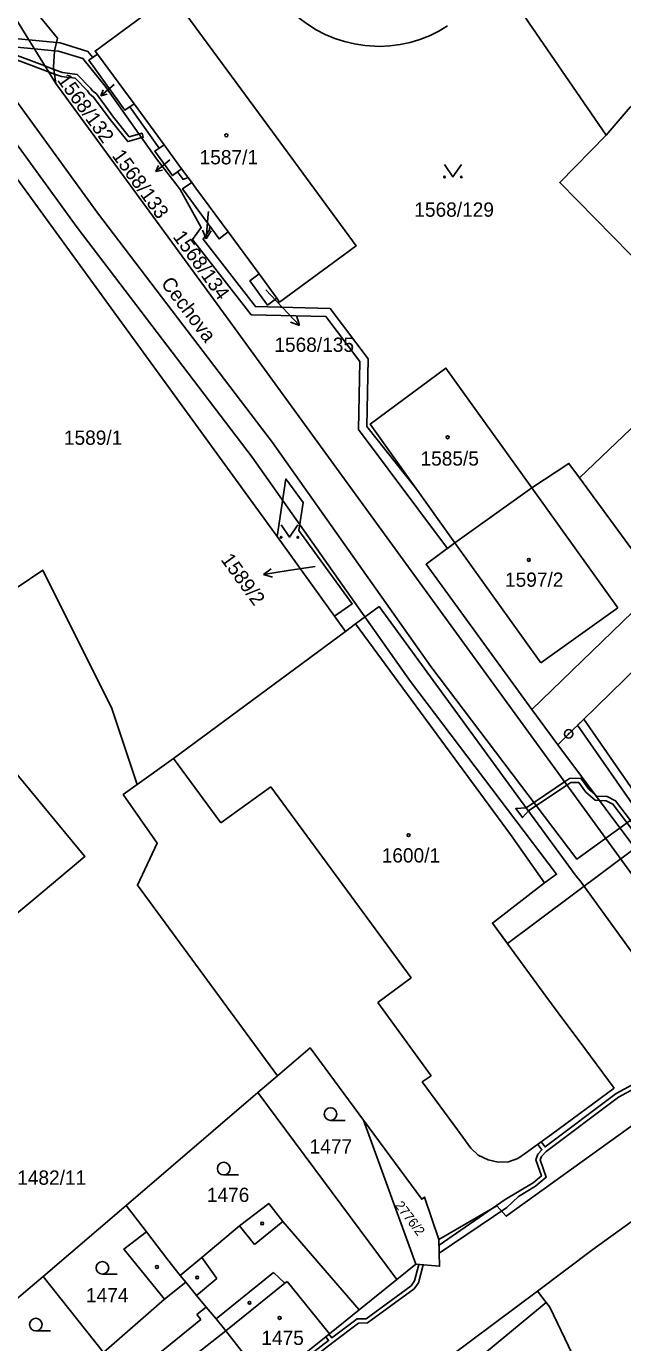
# Model space of a CAD drawing. Extents: x -644096 to -634268, y -1141430 to -1133463.
# Drawn here: x -638680.9 to -638609.9, y -1138594 to -1138437.2 of the extents above; entities that cross this region are included whole.
import ezdxf

# ---------------------------------------------------------------- set-up
doc = ezdxf.new("R2010")
doc.units = 0
for name, color, linetype in [('_CIVIL_CONSTRUCTION', 7, 'Continuous'), ('B_Hranice _3D', 7, 'Continuous'), ('M_Svah_Nasyp', 7, 'Continuous'), ('M_Svah_Zarez', 7, 'Continuous'), ('svrsek_osa_sjezdy', 7, 'Continuous'), ('svrsek_osa_terminal_VRT', 7, 'Continuous'), ('svrsek_osa_VRT', 7, 'Continuous'), ('svrsek_popisy_VRT', 7, 'Continuous'), ('terminal_VRT', 7, 'Continuous')]:
    doc.layers.add(name, color=color, linetype=linetype)

msp = doc.modelspace()

# ---------------------------------------------------------------- linework, layer by layer
at = {"layer": '_CIVIL_CONSTRUCTION'}
for radius in [0.5, 0.0303]:
    msp.add_circle((-638616.37, -1138521.51), radius, dxfattribs=at)
at = {"layer": 'B_Hranice _3D'}
for points in [[(-638651.62, -1138486.8), (-638672.48, -1138459.42), (-638687.8, -1138438.35), (-638693.73, -1138437.26), (-638697.31, -1138438.72), (-638718.84, -1138454.16), (-638720.36, -1138453.2), (-638754.06, -1138477.41), (-638753.12, -1138479.19), (-638754.98, -1138480.86), (-638764.74, -1138472.44), (-638765.31, -1138472.85), (-638768.77, -1138468.04), (-638768.98, -1138472.74), (-638757.23, -1138482.88), (-638758.25, -1138483.8), (-638778.84, -1138497.78), (-638792.79, -1138509.27), (-638803.71, -1138515.88)], [(-638641.24, -1138477.16), (-638641.41, -1138485.24), (-638630.79, -1138499.41), (-638629.93, -1138498.77), (-638634.57, -1138492.23), (-638640.4, -1138484.91), (-638640.24, -1138476.83), (-638644.77, -1138470.82), (-638653.67, -1138470.61), (-638659.9, -1138462.58), (-638659.12, -1138461.48), (-638659.1, -1138461.03), (-638662.33, -1138456.59), (-638661.25, -1138455.81), (-638661.68, -1138455.23), (-638662.28, -1138455.45), (-638662.96, -1138454.57), (-638663.53, -1138454.99), (-638665.64, -1138452.07), (-638665.11, -1138451.72), (-638668.6, -1138446.79), (-638669.2, -1138447.21), (-638673.51, -1138441.25), (-638673.03, -1138440.93), (-638673.62, -1138440.2), (-638676.91, -1138439.19), (-638677.36, -1138439.15), (-638680.64, -1138438.84), (-638688.77, -1138438.07)], [(-638688.13, -1138438.95), (-638678.29, -1138442.64), (-638677.59, -1138442.9), (-638676.76, -1138443.21), (-638675.12, -1138443.4), (-638673.67, -1138444.89), (-638673.43, -1138445.24), (-638672.93, -1138445.64), (-638670.96, -1138448.33), (-638668.86, -1138450.94), (-638667.03, -1138450.44), (-638667.17, -1138449.96), (-638668.68, -1138450.38), (-638670.56, -1138448.03), (-638672.59, -1138445.26), (-638673.07, -1138444.9), (-638673.29, -1138444.57), (-638674.88, -1138442.94), (-638676.64, -1138442.73), (-638677.67, -1138442.34), (-638678.73, -1138441.94), (-638687.9, -1138438.49)], [(-638687.98, -1138439.16), (-638679.98, -1138439.91), (-638677.57, -1138440.14), (-638677.1, -1138440.18), (-638674.21, -1138441.06), (-638671.56, -1138444.35), (-638665.43, -1138452.99), (-638662.87, -1138456.33), (-638662.63, -1138456.64), (-638660.12, -1138461.17), (-638661.14, -1138462.61), (-638654.16, -1138471.6), (-638645.28, -1138471.8), (-638641.24, -1138477.16)], [(-638689.5, -1138441.09), (-638674.9, -1138461.2), (-638654.04, -1138488.56), (-638635.2, -1138515.27), (-638617.81, -1138538.24), (-638619.24, -1138539.28), (-638625.44, -1138544.06), (-638623.67, -1138546.48), (-638608.08, -1138534.86)], [(-638608.36, -1138531.34), (-638615.38, -1138536.46), (-638632.78, -1138513.49), (-638651.62, -1138486.8)], [(-638604.82, -1138537.35), (-638610.79, -1138529.48), (-638611.79, -1138528.98), (-638613.03, -1138528.92), (-638613.27, -1138528.71), (-638613.96, -1138528.11), (-638614.91, -1138526.8), (-638616.29, -1138526.82), (-638616.86, -1138527.21), (-638621.43, -1138530.34), (-638622.67, -1138530.41), (-638621.87, -1138531.48), (-638621.17, -1138530.7), (-638616.57, -1138527.61), (-638616.13, -1138527.32), (-638615.17, -1138527.3), (-638614.34, -1138528.45), (-638613.23, -1138529.42), (-638612.72, -1138529.44), (-638611.91, -1138529.48), (-638611.11, -1138529.88), (-638605.07, -1138537.85)], [(-638605.01, -1138561.28), (-638610.73, -1138564.37), (-638619.17, -1138570.73), (-638619.63, -1138570.12), (-638620.03, -1138570.42), (-638619.55, -1138571.06), (-638620.04, -1138571.59), (-638620.27, -1138572.26), (-638619.61, -1138574.18), (-638620.61, -1138574.99), (-638623.93, -1138576.98), (-638631.8, -1138582.43), (-638631.77, -1138583.38), (-638623.75, -1138577.95), (-638622.35, -1138576.62), (-638620.33, -1138575.41), (-638619.03, -1138574.34), (-638619.75, -1138572.26), (-638619.6, -1138571.85), (-638619.05, -1138571.27), (-638610.45, -1138564.79), (-638604.63, -1138561.64)], [(-638656.5, -1138603.36), (-638644.44, -1138594.03), (-638641.38, -1138591.71), (-638640.32, -1138591.7), (-638634.78, -1138587.62), (-638634.25, -1138586.9), (-638633.71, -1138584.78), (-638634.22, -1138584.73), (-638634.71, -1138586.68), (-638635.14, -1138587.26), (-638640.48, -1138591.2), (-638641.56, -1138591.21), (-638644.55, -1138593.49), (-638644.91, -1138593.05), (-638645.3, -1138593.36), (-638644.95, -1138593.79), (-638656.82, -1138602.98)]]:
    msp.add_lwpolyline(points, dxfattribs=at)
msp.add_lwpolyline([(-638615.31, -1138520.48), (-638609.12, -1138529.38), (-638603.7, -1138537.5), (-638602.36, -1138536.78), (-638602.96, -1138535.96), (-638603.37, -1138536.18), (-638608.29, -1138528.81), (-638614.58, -1138519.76)], close=True, dxfattribs=at)
at = {"layer": 'M_Svah_Nasyp'}
for p, q in [((-638610.53, -1138506.48), (-638620.76, -1138492.21)), ((-638629.93, -1138498.77), (-638619.7, -1138513.05)), ((-638619.7, -1138513.05), (-638610.53, -1138506.48)), ((-638641.75, -1138508.42), (-638623.3, -1138533.49)), ((-638663.42, -1138524.44), (-638657.77, -1138532.12)), ((-638651.84, -1138527.84), (-638657.77, -1138532.12)), ((-638635.12, -1138550.58), (-638651.84, -1138527.84)), ((-638619.24, -1138539.28), (-638623.3, -1138533.49)), ((-638625.44, -1138544.06), (-638619.24, -1138539.28)), ((-638625.44, -1138544.06), (-638619.1, -1138552.76)), ((-638635.12, -1138550.58), (-638639.08, -1138553.5)), ((-638632.76, -1138562.25), (-638639.08, -1138553.5)), ((-638616.93, -1138555.68), (-638619.1, -1138552.76)), ((-638615.14, -1138558.1), (-638616.93, -1138555.68)), ((-638610.96, -1138563.73), (-638615.14, -1138558.1)), ((-638632.76, -1138562.25), (-638633.83, -1138562.98)), ((-638633.83, -1138562.98), (-638629.62, -1138568.69)), ((-638618.37, -1138569.21), (-638610.96, -1138563.73)), ((-638629.62, -1138568.69), (-638628.02, -1138570.86)), ((-638621.5, -1138571.48), (-638618.37, -1138569.21)), ((-638628.02, -1138570.86), (-638627.16, -1138571.7)), ((-638627.16, -1138571.7), (-638625.97, -1138572.27)), ((-638625.97, -1138572.27), (-638624.75, -1138572.56)), ((-638624.75, -1138572.56), (-638623.55, -1138572.5)), ((-638623.55, -1138572.5), (-638622.42, -1138572.1)), ((-638622.42, -1138572.1), (-638621.5, -1138571.48)), ((-638653.77, -1138582.35), (-638655.55, -1138580.14)), ((-638650.42, -1138579.6), (-638653.77, -1138582.35)), ((-638658.25, -1138586.41), (-638660.04, -1138583.89)), ((-638658.25, -1138586.41), (-638660.67, -1138588.41)), ((-638658.35, -1138591.21), (-638651.53, -1138585.68)), ((-638651.53, -1138585.68), (-638650.17, -1138586.97)), ((-638650.17, -1138586.97), (-638649.88, -1138586.76)), ((-638649.88, -1138586.76), (-638644.85, -1138593)), ((-638661.97, -1138586.84), (-638664.5, -1138588.88)), ((-638650.17, -1138586.97), (-638657.17, -1138592.63)), ((-638660.65, -1138590.7), (-638659.52, -1138589.8)), ((-638666.56, -1138596.48), (-638660.17, -1138591.3)), ((-638660.17, -1138591.3), (-638660.65, -1138590.7)), ((-638657.17, -1138592.63), (-638664.77, -1138598.56))]:
    msp.add_line(p, q, dxfattribs=at)
at = {"layer": 'M_Svah_Zarez'}
for centre in [(-638657.13, -1138450.2), (-638630.78, -1138486.17), (-638621.11, -1138500.79), (-638635.43, -1138533.58), (-638652.86, -1138579.85), (-638665.39, -1138585.03), (-638660.6, -1138586.28), (-638654.37, -1138589.3), (-638650.78, -1138591.1)]:
    msp.add_circle(centre, 0.175, dxfattribs=at)
at = {"layer": 'svrsek_osa_sjezdy'}
for p, q in [((-638644.73, -1138567.56), (-638642.98, -1138567.56)), ((-638657.44, -1138574.06), (-638655.69, -1138574.06)), ((-638671.88, -1138585.88), (-638670.13, -1138585.88)), ((-638679.81, -1138592.64), (-638678.06, -1138592.64))]:
    msp.add_line(p, q, dxfattribs=at)
for points in [[(-638631.15, -1138453.66), (-638630.15, -1138455.16), (-638629.15, -1138453.66)], [(-638650.61, -1138496.59), (-638649.61, -1138498.09), (-638648.61, -1138496.59)]]:
    msp.add_lwpolyline(points, dxfattribs=at)
for centre, radius in [((-638631.15, -1138455.16), 0.1), ((-638629.15, -1138455.16), 0.1), ((-638650.61, -1138498.09), 0.1), ((-638648.61, -1138498.09), 0.1), ((-638644.73, -1138566.81), 0.75), ((-638657.44, -1138573.31), 0.75), ((-638671.88, -1138585.13), 0.75), ((-638679.81, -1138591.89), 0.75)]:
    msp.add_circle(centre, radius, dxfattribs=at)
at = {"layer": 'svrsek_osa_terminal_VRT'}
msp.add_arc((-642050.26, -1145189.6), 8802.25, 41.413152, 75.317049, dxfattribs=at)
at = {"layer": 'svrsek_popisy_VRT'}
for p, q in [((-638670.5, -1138444.15), (-638672.09, -1138445.48)), ((-638672.09, -1138445.48), (-638671.78, -1138444.77)), ((-638672.09, -1138445.48), (-638671.33, -1138445.3)), ((-638663.85, -1138453.12), (-638665.53, -1138454.53)), ((-638665.53, -1138454.53), (-638665.2, -1138453.78)), ((-638665.53, -1138454.53), (-638664.73, -1138454.34)), ((-638659.28, -1138459.54), (-638659.54, -1138462.53)), ((-638659.26, -1138459.27), (-638659.28, -1138459.54)), ((-638659.54, -1138462.53), (-638659.95, -1138461.49)), ((-638659.54, -1138462.53), (-638658.95, -1138461.58)), ((-638652.41, -1138468.61), (-638650.48, -1138470.67)), ((-638650.48, -1138470.67), (-638648.43, -1138472.86)), ((-638648.43, -1138472.86), (-638648.75, -1138471.79)), ((-638648.43, -1138472.86), (-638649.48, -1138472.47)), ((-638652.71, -1138502.51), (-638651.8, -1138501.86)), ((-638649.75, -1138502.04), (-638652.71, -1138502.51)), ((-638646.57, -1138501.56), (-638649.75, -1138502.04)), ((-638652.71, -1138502.51), (-638651.65, -1138502.85))]:
    msp.add_line(p, q, dxfattribs=at)
at = {"layer": 'terminal_VRT'}
for p, q in [((-638672.46, -1138440.55), (-638668.12, -1138446.46)), ((-638664.54, -1138451.34), (-638668.12, -1138446.46)), ((-638664.54, -1138451.34), (-638662.45, -1138454.19)), ((-638661.25, -1138455.81), (-638662.45, -1138454.19)), ((-638653.24, -1138466.71), (-638656.92, -1138461.71)), ((-638653.24, -1138466.71), (-638651.12, -1138469.6)), ((-638598.48, -1138475.13), (-638615.08, -1138491.01)), ((-638615.08, -1138491.01), (-638605.62, -1138503.95)), ((-638629.93, -1138498.77), (-638620.76, -1138492.21)), ((-638585.85, -1138491.7), (-638616.37, -1138521.51)), ((-638644.24, -1138507.49), (-638651.07, -1138497.98)), ((-638620.74, -1138518.59), (-638605.62, -1138503.95)), ((-638644.24, -1138507.49), (-638642.96, -1138509.31)), ((-638620.74, -1138518.59), (-638617.67, -1138522.8)), ((-638616.37, -1138521.51), (-638617.67, -1138522.8)), ((-638617.67, -1138522.8), (-638598.15, -1138549.02)), ((-638651.02, -1138562.24), (-638653.38, -1138564.26)), ((-638653.38, -1138564.26), (-638669.06, -1138577.71)), ((-638636.81, -1138586.51), (-638653.38, -1138564.26)), ((-638634.56, -1138584.7), (-638640.81, -1138567.55)), ((-638669.06, -1138577.71), (-638678.95, -1138586.16)), ((-638666.65, -1138580.84), (-638669.06, -1138577.71)), ((-638636.81, -1138586.51), (-638634.56, -1138584.7)), ((-638671.76, -1138595.2), (-638678.95, -1138586.16)), ((-638641.32, -1138590.15), (-638636.81, -1138586.51)), ((-638637.43, -1138600.84), (-638620.09, -1138587.93)), ((-638620.09, -1138587.93), (-638619.04, -1138589.28)), ((-638619.04, -1138589.28), (-638654.38, -1138618.4))]:
    msp.add_line(p, q, dxfattribs=at)
for points in [[(-638667.57, -1138421.63), (-638678.47, -1138429.54), (-638679.01, -1138430.25), (-638679.36, -1138431.29), (-638681.74, -1138433.08), (-638677.25, -1138438.63), (-638677.57, -1138440.14), (-638677.7, -1138442.1), (-638677.44, -1138444.02)], [(-638677.44, -1138444.02), (-638685.56, -1138430.89), (-638687.43, -1138427.05)], [(-638611.9, -1138450.17), (-638621.16, -1138436.71), (-638622.35, -1138434.98), (-638624.06, -1138432.49)], [(-638672.46, -1138440.55), (-638672.75, -1138440.16), (-638667.18, -1138436.07), (-638663.63, -1138433.46), (-638651.64, -1138449.78), (-638641.66, -1138463.36), (-638650.78, -1138470.06), (-638651.12, -1138469.6)], [(-638630.78, -1138437.17), (-638631.83, -1138437.8), (-638632.93, -1138438.33), (-638634.08, -1138438.78), (-638635.25, -1138439.13), (-638636.45, -1138439.39), (-638637.66, -1138439.54), (-638638.89, -1138439.6), (-638639.43, -1138439.59), (-638640.65, -1138439.51), (-638641.86, -1138439.32), (-638643.05, -1138439.04), (-638644.22, -1138438.66), (-638645.35, -1138438.18), (-638646.43, -1138437.62), (-638647.47, -1138436.97), (-638648.45, -1138436.23), (-638649.37, -1138435.42)], [(-638694.14, -1138438.8), (-638684.28, -1138452.34), (-638651.07, -1138497.98)], [(-638668.12, -1138446.46), (-638669.2, -1138447.21), (-638673.51, -1138441.25), (-638672.46, -1138440.55)], [(-638611.9, -1138450.17), (-638609.04, -1138446.84), (-638604.62, -1138442.37), (-638588.76, -1138450.66), (-638578.93, -1138443.01), (-638562.2, -1138462.77)], [(-638598.92, -1138551.89), (-638656.73, -1138472.38), (-638677.44, -1138444.02)], [(-638598.48, -1138475.13), (-638617.43, -1138455.83), (-638611.9, -1138450.17)], [(-638662.45, -1138454.19), (-638663.53, -1138454.99), (-638665.64, -1138452.07), (-638664.54, -1138451.34)], [(-638656.92, -1138461.71), (-638658, -1138462.55), (-638662.33, -1138456.59), (-638661.25, -1138455.81)], [(-638661.25, -1138455.81), (-638660.76, -1138456.48), (-638656.92, -1138461.71)], [(-638651.12, -1138469.6), (-638652.22, -1138470.43), (-638654.35, -1138467.55), (-638653.24, -1138466.71)], [(-638629.93, -1138498.77), (-638640, -1138484.6), (-638630.99, -1138477.93), (-638620.76, -1138492.21)], [(-638615.08, -1138491.01), (-638616.34, -1138489.29), (-638620.76, -1138492.21)], [(-638651.07, -1138497.98), (-638650.04, -1138491.14), (-638648, -1138493.94), (-638648.49, -1138497.3), (-638642.14, -1138506.01), (-638644.24, -1138507.49)], [(-638629.93, -1138498.77), (-638633.34, -1138501.31), (-638620.74, -1138518.59)], [(-638667.74, -1138527.56), (-638670.77, -1138518.5), (-638678.98, -1138502), (-638682.02, -1138504.07)], [(-638642.96, -1138509.31), (-638641.75, -1138508.42), (-638638.94, -1138506.35), (-638622.11, -1138529.41), (-638615.48, -1138538.48), (-638615.02, -1138539.02), (-638605, -1138552.83)], [(-638642.96, -1138509.31), (-638663.42, -1138524.44), (-638667.74, -1138527.56)], [(-638698.08, -1138527.65), (-638687.95, -1138519.24), (-638673.98, -1138536.14), (-638679.92, -1138541.11), (-638686.42, -1138546.51), (-638700.45, -1138529.62), (-638700.24, -1138529.45), (-638700.75, -1138528.83), (-638698.59, -1138527.04), (-638698.08, -1138527.65)], [(-638651.02, -1138562.24), (-638667.71, -1138539.53), (-638665.36, -1138534.55), (-638669.41, -1138528.75), (-638667.74, -1138527.56)], [(-638640.81, -1138567.55), (-638647.16, -1138558.93), (-638651.02, -1138562.24)], [(-638602.45, -1138563.59), (-638623.8, -1138578.98), (-638624.94, -1138577.76), (-638631.82, -1138581.74)], [(-638640.81, -1138567.55), (-638633.87, -1138576.96), (-638633.54, -1138576.7), (-638631.82, -1138581.74)], [(-638598.37, -1138572.02), (-638613.5, -1138582.94), (-638620.09, -1138587.93)], [(-638641.32, -1138590.15), (-638650.42, -1138579.6), (-638652.08, -1138577.48), (-638655.55, -1138580.14), (-638660.04, -1138583.89), (-638662.63, -1138586.05)], [(-638666.65, -1138580.84), (-638669.33, -1138582.9), (-638664.5, -1138588.88), (-638671.76, -1138595.2)], [(-638662.63, -1138586.05), (-638664.1, -1138584.17), (-638666.65, -1138580.84)], [(-638631.82, -1138581.74), (-638631.73, -1138584.95), (-638634.56, -1138584.7)], [(-638678.95, -1138586.16), (-638686.85, -1138592.82), (-638689.77, -1138595.29)], [(-638652.28, -1138598.96), (-638657.17, -1138592.63), (-638658.35, -1138591.21), (-638659.52, -1138589.8), (-638660.67, -1138588.41), (-638661.97, -1138586.84), (-638662.63, -1138586.05)], [(-638619.04, -1138589.28), (-638618.62, -1138589.82), (-638596.69, -1138635.61)], [(-638652.28, -1138598.96), (-638644.85, -1138593), (-638641.32, -1138590.15)]]:
    msp.add_lwpolyline(points, dxfattribs=at)

# ---------------------------------------------------------------- texts
at = {"layer": 'svrsek_osa_VRT'}
for s, height, rotation, p in [('1568/132', 1.7, 306, (-638677.34, -1138443.62)), ('1568/133', 1.7, 306, (-638670.81, -1138452.64)), ('1568/134', 1.7, 306, (-638663.57, -1138462.3)), ('1589/2', 1.7, 306, (-638657.86, -1138500.76)), ('2776/2', 1.14, 307, (-638637.12, -1138577.7))]:
    msp.add_text(s, height=height, rotation=rotation, dxfattribs=at).set_placement(p)
for s, p in [('1587/1', (-638660.31, -1138453.66)), ('1568/129', (-638634.75, -1138459.9)), ('1568/135', (-638651.41, -1138476)), ('1589/1', (-638676.47, -1138487.07)), ('1585/5', (-638634.01, -1138489.55)), ('1597/2', (-638623.95, -1138503.99)), ('1600/1', (-638638.63, -1138536.84)), ('1477', (-638647.21, -1138571.51)), ('1482/11', (-638682.03, -1138575.23)), ('1476', (-638659.45, -1138577.28)), ('1474', (-638673.84, -1138589.23)), ('1475', (-638652.96, -1138594.32))]:
    msp.add_text(s, height=1.7, dxfattribs=at).set_placement(p)
at = {"layer": 'svrsek_popisy_VRT'}
msp.add_text('Cechova', height=1.7, rotation=307, dxfattribs=at).set_placement((-638664.99, -1138467.86))

doc.saveas('drawing.dxf')
